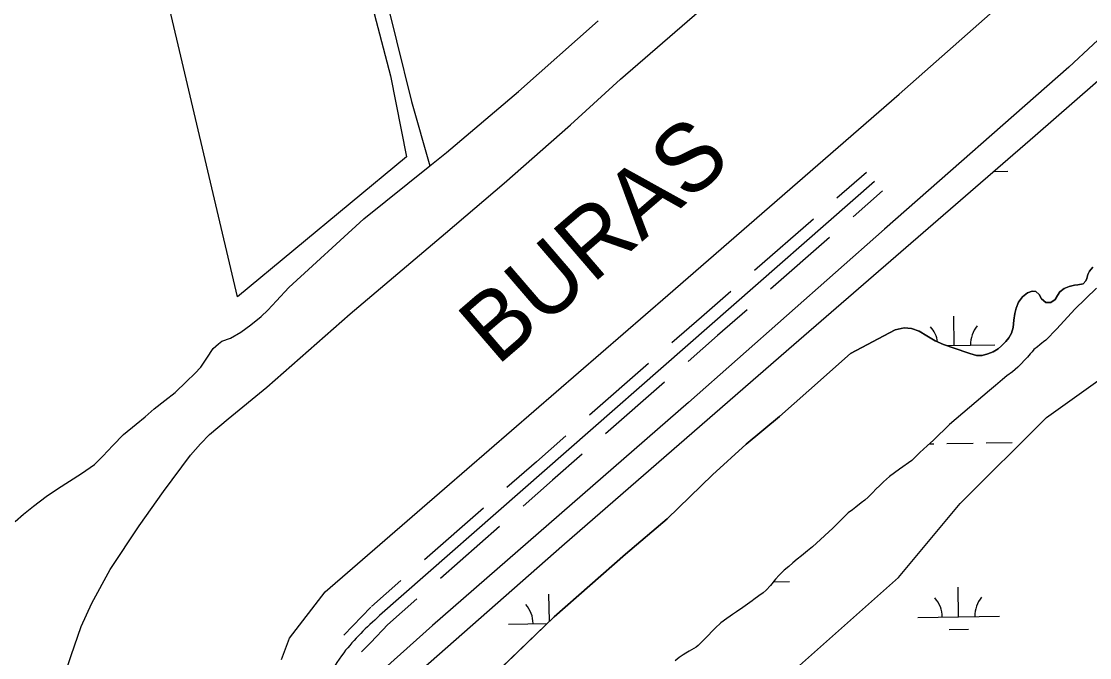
# Model space of a CAD drawing. Extents: x 3855477 to 3893699, y 299188 to 325115.
# Drawn here: x 3872850 to 3874161, y 306393 to 307174 of the extents above; entities that cross this region are included whole.
import ezdxf

# ---------------------------------------------------------------- set-up
doc = ezdxf.new("R2010")
doc.units = 0
for name, color, linetype in [('V-LEVE-TOET', 7, 'Continuous'), ('V-RIVR-IDEN', 7, 'Continuous'), ('V-ROAD-CNTR', 7, 'Continuous'), ('V-SITE-VEGE', 7, 'Continuous'), ('V-TOPO-SHOR', 7, 'Continuous'), ('V-WETL-SWMP', 7, 'Continuous')]:
    doc.layers.add(name, color=color, linetype=linetype)

msp = doc.modelspace()

# ---------------------------------------------------------------- linework, layer by layer
at = {"layer": 'V-LEVE-TOET'}
for points in [[(3873169.7, 306390.9), (3873179.4, 306417.2), (3873223.1, 306474.1), (3873369.4, 306600.7), (3873643.5, 306838), (3873926.9, 307084.3), (3874122.5, 307257.3)], [(3874194.8, 307173), (3874135, 307117.5), (3873908.9, 306918.6), (3873668.8, 306706.1), (3873354.9, 306432.6), (3873276.4, 306362.5)]]:
    msp.add_lwpolyline(points, dxfattribs=at)
at = {"layer": 'V-ROAD-CNTR'}
for points in [[(3873886.9, 306988.2), (3873850.8, 306956.6)], [(3873896.8, 306977), (3873289.7, 306444.8)], [(3873906.7, 306965.7), (3873870.6, 306934)], [(3873821.9, 306931.2), (3873749.6, 306867.9)], [(3873841.6, 306908.7), (3873769.4, 306845.3)], [(3873720.7, 306842.5), (3873684.5, 306810.9)], [(3873684.5, 306810.9), (3873648.4, 306779.2)], [(3873740.5, 306820), (3873704.3, 306788.3)], [(3873704.3, 306788.3), (3873668.2, 306756.6)], [(3873619.5, 306753.8), (3873547.2, 306690.5)], [(3873639.3, 306731.3), (3873567, 306667.9)], [(3873518.3, 306665.1), (3873482.2, 306633.5)], [(3873538.1, 306642.6), (3873501.9, 306610.9)], [(3873482.2, 306633.5), (3873446, 306601.8)], [(3873501.9, 306610.9), (3873465.8, 306579.2)], [(3873417.1, 306576.4), (3873344.8, 306513.1)], [(3873436.9, 306553.9), (3873364.6, 306490.5)], [(3873315.9, 306487.8), (3873279.8, 306456.1)], [(3873278.9, 306455.2), (3873256.9, 306432.4), (3873246, 306421)], [(3873335.7, 306465.2), (3873299.6, 306433.5)], [(3873300.5, 306434.4), (3873278.5, 306411.6), (3873267.6, 306400.2)]]:
    msp.add_lwpolyline(points, dxfattribs=at)
msp.add_spline([(3873289.7, 306444.8), (3873245.8, 306399.2), (3873209, 306330.4), (3873192.9, 306272.5), (3873196.5, 306212.6), (3873205.8, 306130.5), (3873221.4, 306008.4), (3873220.4, 305913.7), (3873209.8, 305835.9), (3873190.7, 305761.5), (3873160.2, 305704.9), (3873124.3, 305659), (3873077.1, 305618.4), (3873027.5, 305592.9), (3872963.7, 305575.5), (3872850.5, 305550.4), (3872736.2, 305526), (3872655.9, 305505), (3872546.8, 305474.6), (3872412.3, 305433.4)], degree=3, dxfattribs=at)
at = {"layer": 'V-SITE-VEGE'}
msp.add_lwpolyline([(3872961.2, 308413.1), (3873303.1, 307106.7), (3873322.9, 307007.4), (3873115.7, 306835.8), (3872752, 308377.6), (3872729.8, 308470.3), (3872704.4, 308575), (3872678.9, 308669.6), (3872672.9, 308690.5), (3872670.8, 308701.2), (3872670.6, 308703.2), (3872671.5, 308709.3), (3872672.1, 308711.1), (3872677.8, 308717.2), (3872761.5, 308755.6), (3872837.3, 308786.9), (3872857.1, 308794.5), (3872859.8, 308794.7), (3872861.8, 308793.9), (3872865.9, 308789.5), (3872869.9, 308778.2), (3872906.9, 308630.4), (3872937.1, 308508.7)], close=True, dxfattribs=at)
at = {"layer": 'V-TOPO-SHOR'}
for points in [[(3872893.3, 306201.1), (3872891.1, 306240.9), (3872890, 306281.2), (3872891.4, 306314.7), (3872895.2, 306340.2), (3872901.1, 306363.6), (3872911.4, 306395.7), (3872923.9, 306431.6), (3872936.8, 306460), (3872959.5, 306501.4), (3872994.8, 306555), (3873024.7, 306596.9), (3873058, 306641.4), (3873070.2, 306655.4), (3873081.2, 306667.1), (3873104.3, 306686.1), (3873151.4, 306725), (3873253.7, 306815.1), (3873370.6, 306914), (3873442.7, 306975.2), (3873524, 307046.5), (3873585.2, 307102.7), (3873697.4, 307200.2), (3873875.2, 307350.4)], [(3873260.6, 307354.1), (3873292.3, 307224.4), (3873329.1, 307075.3), (3873351.5, 306996.4)], [(3872842.8, 306560.2), (3872853.3, 306569.3), (3872865.4, 306579.2), (3872880.8, 306590.8), (3872894.6, 306600.1), (3872924.1, 306618.9), (3872940.3, 306630), (3872950.6, 306640.4), (3872962.7, 306653.3), (3872975.8, 306667), (3872991.3, 306679.7), (3873002.5, 306688.7), (3873013.3, 306698.4), (3873026.6, 306708.7), (3873039, 306718.6), (3873053.1, 306732), (3873063.4, 306741.6), (3873070.7, 306749.7), (3873077.9, 306760.7), (3873085.8, 306772.4), (3873092.1, 306778.3), (3873096.3, 306781.5), (3873107, 306785.2), (3873119.5, 306792.5), (3873131.8, 306801.3), (3873144.6, 306811.7), (3873152.8, 306819.5), (3873163.3, 306830.9), (3873178.5, 306847.2), (3873270.6, 306931.5), (3873351.5, 306996.4), (3873372, 307012.8), (3873460.3, 307087.7), (3873557.9, 307174.2)], [(3874601, 306401.9), (3873926.3, 306189), (3873608.8, 306098.3), (3873593.7, 306143.6), (3873623.9, 306189), (3873639.1, 306219.2), (3873699.5, 306279.7), (3873790.2, 306370.4), (3873926.3, 306491.4), (3874001.9, 306582.1), (3874107.7, 306687.9), (3874213.6, 306763.5), (3874274.1, 306824), (3874379.9, 306899.6), (3874470.6, 306975.2), (3874531.1, 307005.4), (3874621.8, 307035.7), (3874667.2, 307050.8), (3874730.3, 307067.9)], [(3874164.4, 306872.1), (3874160.5, 306867.4), (3874158.4, 306863.3), (3874157.1, 306858.4), (3874156, 306855.2), (3874152.6, 306851.8), (3874146, 306850.3), (3874142.2, 306849.9), (3874135.5, 306848.5), (3874129.4, 306846), (3874124.3, 306842)], [(3874124.3, 306842), (3874121.1, 306837.3), (3874118.3, 306832.5), (3874113, 306829), (3874107.1, 306828.9), (3874101.7, 306833.3), (3874098.6, 306838.7), (3874094.8, 306842.1), (3874090.2, 306842.7), (3874084.5, 306840.7), (3874078.4, 306835.9), (3874073.4, 306829.2), (3874070.4, 306821.8), (3874069.1, 306815.4), (3874067.8, 306807), (3874066.9, 306798.2), (3874064.9, 306791.3), (3874061.5, 306785.5), (3874057.9, 306780.9), (3874052.6, 306775.7), (3874048.3, 306771.9), (3874042.2, 306768.3), (3874035.8, 306765.7), (3874028.9, 306763.7), (3874022, 306764), (3874013.6, 306766.3), (3873993.1, 306773.1), (3873981.3, 306777.3), (3873971.2, 306781.9), (3873960.8, 306788), (3873951.5, 306793.5), (3873942.4, 306796.8), (3873933.3, 306797.7), (3873922, 306795.1), (3873867.3, 306766.4), (3873816.2, 306720.9), (3873780.5, 306688.9), (3873739.3, 306655.1), (3873698.2, 306617.4), (3873642.7, 306563.5), (3873591.3, 306520.3), (3873503.8, 306443.3), (3873418.7, 306361.1)], [(3874168.9, 306846.2), (3874142.4, 306820.5), (3874120.5, 306796.6), (3874107.1, 306782.8), (3874104.1, 306780.4), (3874102, 306778.9), (3874099.6, 306777), (3874096.6, 306774.6), (3874092.4, 306771), (3874090.2, 306768.5)], [(3874090.2, 306768.5), (3874087.9, 306765.7), (3874084.4, 306761.9), (3874080.8, 306757.9), (3874076.6, 306753.5), (3874072.7, 306749.5), (3874065.9, 306743.8), (3874059.2, 306738.7), (3874054, 306734.5), (3874045.1, 306727.1), (3874037.9, 306720.8), (3873989, 306679), (3873969, 306660.1), (3873961.5, 306652.9), (3873957, 306648.9), (3873952.6, 306644.8), (3873946.4, 306638.6), (3873942.5, 306635), (3873927.6, 306624.3), (3873915.3, 306615.3), (3873907.9, 306608.9), (3873902.8, 306603.9), (3873898.9, 306600.1), (3873894.2, 306595.5), (3873889.1, 306590.1), (3873884.8, 306586.3), (3873880.6, 306583), (3873873.8, 306577.6), (3873870, 306574.7), (3873864.6, 306570.7), (3873845.8, 306552.1), (3873825.8, 306533.6), (3873820.8, 306529.3), (3873814.8, 306524.2), (3873812.1, 306522.1), (3873807.2, 306518.3), (3873801.8, 306514), (3873796.6, 306509.7), (3873791.6, 306505.2), (3873786.2, 306500.5), (3873780, 306494.6), (3873775.3, 306489.3), (3873769.3, 306481.7), (3873764, 306476.2), (3873760.1, 306472.9), (3873755, 306469), (3873749, 306464.7), (3873746.7, 306463), (3873735.5, 306454.9), (3873727.4, 306449.5), (3873722.5, 306446.2), (3873719.6, 306444.2), (3873715.9, 306441.4), (3873708.5, 306435.8), (3873701.5, 306429.4), (3873697.4, 306425.4), (3873693.2, 306421), (3873688.1, 306415.6), (3873684.7, 306412.1), (3873680.7, 306408.2), (3873677.9, 306406), (3873672.3, 306402.9), (3873669.5, 306401.3), (3873665.5, 306398.8), (3873662.2, 306396.7), (3873657.4, 306393.3), (3873652.4, 306389.5)]]:
    msp.add_lwpolyline(points, dxfattribs=at)
at = {"layer": 'V-WETL-SWMP'}
for p, q in [((3874256.8, 307175.6), (3874094, 307033.1)), ((3874094, 307033.1), (3873797.7, 306776.7)), ((3874043.6, 306989.5), (3874060.2, 306989.8)), ((3874157.1, 306858.4), (3874158.4, 306863.3)), ((3874158.4, 306863.3), (3874160.5, 306867.4)), ((3874160.5, 306867.4), (3874164.4, 306872.1)), ((3874129.4, 306846), (3874135.5, 306848.5)), ((3874135.5, 306848.5), (3874142.2, 306849.9)), ((3874142.2, 306849.9), (3874146, 306850.3)), ((3874146, 306850.3), (3874152.6, 306851.8)), ((3874152.6, 306851.8), (3874156, 306855.2)), ((3874156, 306855.2), (3874157.1, 306858.4)), ((3874073.4, 306829.2), (3874078.4, 306835.9)), ((3874078.4, 306835.9), (3874084.5, 306840.7)), ((3874084.5, 306840.7), (3874090.2, 306842.7)), ((3874090.2, 306842.7), (3874094.8, 306842.1)), ((3874094.8, 306842.1), (3874098.6, 306838.7)), ((3874098.6, 306838.7), (3874101.7, 306833.3)), ((3874118.3, 306832.5), (3874121.1, 306837.3)), ((3874121.1, 306837.3), (3874124.3, 306842)), ((3874124.3, 306842), (3874129.4, 306846)), ((3874168.9, 306846.2), (3874142.4, 306820.5)), ((3874069.1, 306815.4), (3874070.4, 306821.8)), ((3874070.4, 306821.8), (3874073.4, 306829.2)), ((3874101.7, 306833.3), (3874107.1, 306828.9)), ((3874107.1, 306828.9), (3874113, 306829)), ((3874113, 306829), (3874118.3, 306832.5)), ((3873994.5, 306776.1), (3873994, 306812.1)), ((3874067.8, 306807.1), (3874069.1, 306815.4)), ((3874142.4, 306820.5), (3874120.5, 306796.6)), ((3873922, 306795.1), (3873933.3, 306797.7)), ((3873933.3, 306797.7), (3873942.4, 306796.8)), ((3873942.4, 306796.8), (3873951.5, 306793.5)), ((3874064.9, 306791.3), (3874066.9, 306798.2)), ((3874066.9, 306798.2), (3874067.8, 306807.1)), ((3874120.5, 306796.6), (3874107.1, 306782.8)), ((3873867.3, 306766.4), (3873922, 306795.1)), ((3873951.5, 306793.5), (3873960.8, 306788)), ((3873960.8, 306788), (3873971.2, 306781.9)), ((3874057.9, 306780.9), (3874061.5, 306785.5)), ((3874061.5, 306785.5), (3874064.9, 306791.3)), ((3874107.1, 306782.8), (3874104.1, 306780.4)), ((3873797.7, 306776.7), (3873516.6, 306532.6)), ((3873971.2, 306781.9), (3873981.3, 306777.3)), ((3873981.3, 306777.3), (3873993.1, 306773.1)), ((3873985.1, 306775.9), (3874044.5, 306776.9)), ((3873993.1, 306773.1), (3874013.6, 306766.3)), ((3874042.2, 306768.3), (3874048.3, 306771.9)), ((3874048.3, 306771.9), (3874052.6, 306775.7)), ((3874052.6, 306775.7), (3874057.9, 306780.9)), ((3874092.4, 306771), (3874090.2, 306768.5)), ((3874096.6, 306774.6), (3874092.4, 306771)), ((3874099.6, 306777), (3874096.6, 306774.6)), ((3874102, 306778.9), (3874099.6, 306777)), ((3874104.1, 306780.4), (3874102, 306778.9)), ((3873816.2, 306720.9), (3873867.3, 306766.4)), ((3874013.6, 306766.3), (3874022, 306764)), ((3874022, 306764), (3874028.9, 306763.7)), ((3874028.9, 306763.7), (3874035.8, 306765.7)), ((3874035.8, 306765.7), (3874042.2, 306768.3)), ((3874080.8, 306757.9), (3874076.6, 306753.5)), ((3874084.4, 306761.9), (3874080.8, 306757.9)), ((3874087.9, 306765.7), (3874084.4, 306761.9)), ((3874090.2, 306768.5), (3874087.9, 306765.7)), ((3874065.9, 306743.8), (3874059.2, 306738.7)), ((3874072.7, 306749.5), (3874065.9, 306743.8)), ((3874076.6, 306753.5), (3874072.7, 306749.5)), ((3874054, 306734.5), (3874045.1, 306727.1)), ((3874059.2, 306738.7), (3874054, 306734.5)), ((3873780.5, 306688.9), (3873816.2, 306720.9)), ((3874037.9, 306720.8), (3873989, 306679)), ((3874045.1, 306727.1), (3874037.9, 306720.8)), ((3873739.3, 306655.1), (3873780.5, 306688.9)), ((3873989, 306679), (3873969, 306660.1)), ((3873698.2, 306617.4), (3873739.3, 306655.1)), ((3873961.5, 306652.9), (3873957, 306648.9)), ((3873969, 306660.1), (3873961.5, 306652.9)), ((3873964.2, 306655.5), (3873969.7, 306655.6)), ((3873985.7, 306655.9), (3874017.7, 306656.4)), ((3874033.7, 306656.6), (3874065.6, 306657.2)), ((3873946.4, 306638.6), (3873942.5, 306635)), ((3873952.6, 306644.8), (3873946.4, 306638.6)), ((3873957, 306648.9), (3873952.6, 306644.8)), ((3873942.5, 306635), (3873927.6, 306624.3)), ((3873642.7, 306563.5), (3873698.2, 306617.4)), ((3873915.3, 306615.3), (3873907.9, 306608.9)), ((3873927.6, 306624.3), (3873915.3, 306615.3)), ((3873898.9, 306600.1), (3873894.2, 306595.5)), ((3873902.8, 306603.9), (3873898.9, 306600.1)), ((3873907.9, 306608.9), (3873902.8, 306603.9)), ((3873884.8, 306586.3), (3873880.6, 306583)), ((3873889.1, 306590.1), (3873884.8, 306586.3)), ((3873894.2, 306595.5), (3873889.1, 306590.1)), ((3873870, 306574.7), (3873864.6, 306570.7)), ((3873873.8, 306577.6), (3873870, 306574.7)), ((3873880.6, 306583), (3873873.8, 306577.6)), ((3873591.3, 306520.3), (3873642.7, 306563.5)), ((3873864.6, 306570.7), (3873845.8, 306552.1)), ((3873845.8, 306552.1), (3873825.8, 306533.6)), ((3873825.8, 306533.6), (3873820.8, 306529.3)), ((3873516.6, 306532.6), (3873329.2, 306367.5)), ((3873503.8, 306443.3), (3873591.3, 306520.3)), ((3873812.1, 306522.1), (3873807.2, 306518.3)), ((3873814.8, 306524.2), (3873812.1, 306522.1)), ((3873820.8, 306529.3), (3873814.8, 306524.2)), ((3873796.6, 306509.7), (3873791.6, 306505.2)), ((3873801.8, 306514), (3873796.6, 306509.7)), ((3873807.2, 306518.3), (3873801.8, 306514)), ((3873780, 306494.6), (3873775.3, 306489.3)), ((3873786.2, 306500.5), (3873780, 306494.6)), ((3873791.6, 306505.2), (3873786.2, 306500.5)), ((3873769.3, 306481.7), (3873764, 306476.2)), ((3873775.3, 306489.3), (3873769.3, 306481.7)), ((3873772.9, 306486.2), (3873792.4, 306486.5)), ((3873498.1, 306437.8), (3873497.5, 306471.3)), ((3873755, 306469), (3873749, 306464.7)), ((3873760.1, 306472.9), (3873755, 306469)), ((3873764, 306476.2), (3873760.1, 306472.9)), ((3874000, 306443.5), (3873999.4, 306479.5)), ((3873735.5, 306454.9), (3873727.4, 306449.5)), ((3873746.7, 306463), (3873735.5, 306454.9)), ((3873749, 306464.7), (3873746.7, 306463)), ((3873418.7, 306361.1), (3873503.8, 306443.3)), ((3873715.9, 306441.4), (3873708.5, 306435.8)), ((3873719.6, 306444.2), (3873715.9, 306441.4)), ((3873722.5, 306446.2), (3873719.6, 306444.2)), ((3873727.4, 306449.5), (3873722.5, 306446.2)), ((3873950, 306442.6), (3874050, 306444.3)), ((3873448.1, 306434.5), (3873495.5, 306435.2)), ((3873701.5, 306429.4), (3873697.4, 306425.4)), ((3873708.5, 306435.8), (3873701.5, 306429.4)), ((3873688.1, 306415.6), (3873684.7, 306412.1)), ((3873693.2, 306421), (3873688.1, 306415.6)), ((3873697.4, 306425.4), (3873693.2, 306421)), ((3873988.2, 306427.8), (3874012.2, 306428.2)), ((3873672.3, 306402.9), (3873669.5, 306401.3)), ((3873677.9, 306406), (3873672.3, 306402.9)), ((3873680.7, 306408.2), (3873677.9, 306406)), ((3873684.7, 306412.1), (3873680.7, 306408.2)), ((3873662.2, 306396.7), (3873657.4, 306393.3)), ((3873665.5, 306398.8), (3873662.2, 306396.7)), ((3873669.5, 306401.3), (3873665.5, 306398.8))]:
    msp.add_line(p, q, dxfattribs=at)
for centre, start, end in [((3873939.3, 306775.7), 7.8661, 41.7052), ((3874049.8, 306777.5), 140.1615, 181.7052), ((3873442.9, 306434.9), 0.1615, 41.7052), ((3873944.7, 306443), 0.1615, 41.7052), ((3874055.2, 306444.8), 140.1615, 181.7052)]:
    msp.add_arc(centre, 35.2, start, end, dxfattribs=at)

# ---------------------------------------------------------------- texts
at = {"layer": 'V-RIVR-IDEN'}
msp.add_text('BURAS', height=83, rotation=40.7206, dxfattribs=at).set_placement((3873433.9, 306750.2))

doc.saveas('drawing.dxf')
